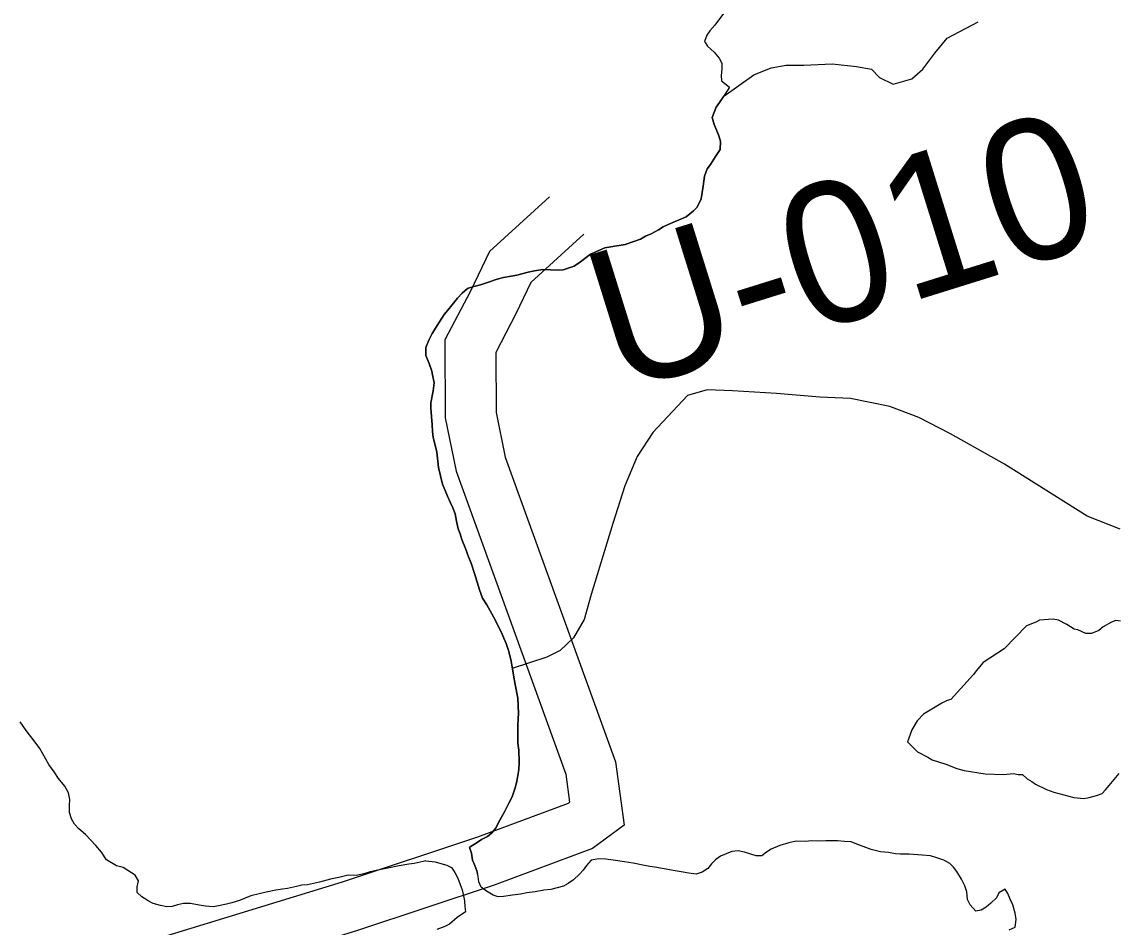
# Model space of a CAD drawing. Extents: x 3187622 to 3225504, y 800805 to 826213.
# Drawn here: x 3196401 to 3197048, y 819483 to 820017 of the extents above; entities that cross this region are included whole.
import ezdxf

# ---------------------------------------------------------------- set-up
doc = ezdxf.new("R2010")
doc.units = 0
for name, color, linetype in [('V-GRID-MAJR', 7, 'Continuous'), ('V-RIVR-RANG-IDEN', 7, 'Continuous'), ('V-ROAD-CNTR', 7, 'Continuous'), ('V-SITE-VEGE', 7, 'Continuous'), ('V-TOPO-SHOR', 7, 'Continuous')]:
    doc.layers.add(name, color=color, linetype=linetype)

msp = doc.modelspace()

# ---------------------------------------------------------------- linework, layer by layer
at = {"layer": 'V-GRID-MAJR'}
msp.add_spline([(3197031.47, 806236.81), (3197045.57, 812297.07), (3197059.68, 818359.27), (3197073.79, 824421.51), (3197073.79, 824423.41)], degree=3, dxfattribs=at)
at = {"layer": 'V-ROAD-CNTR'}
for points in [[(3196711.89, 819913.47), (3196676.45, 819881.12), (3196665.27, 819857.84), (3196650.24, 819829.03), (3196650.36, 819783.11), (3196656.82, 819751.72), (3196721.45, 819573.08), (3196723.75, 819556.5), (3196722.84, 819555.83), (3196669.37, 819535.86), (3196589.63, 819509.39), (3196481.15, 819476.12), (3196455.84, 819452.02), (3196444.68, 819431.02), (3196448.52, 819408.76), (3196460.44, 819367.95), (3196468.71, 819341.41), (3196476.71, 819293.71), (3196473.65, 819224.36), (3196468.46, 819187.53)], [(3196732.12, 819891.31), (3196700.97, 819862.89), (3196692.09, 819844.41), (3196680.26, 819821.72), (3196680.36, 819786.2), (3196685.77, 819759.89), (3196750.73, 819580.32), (3196755.93, 819542.91), (3196737.24, 819529.18), (3196679.34, 819507.57), (3196598.76, 819480.81), (3196496.71, 819449.52), (3196480.05, 819433.65), (3196475.99, 819426.01), (3196477.79, 819415.54), (3196489.16, 819376.61), (3196497.96, 819348.38), (3196506.82, 819295.55), (3196503.56, 819221.6), (3196498.16, 819183.34)]]:
    msp.add_lwpolyline(points, dxfattribs=at)
at = {"layer": 'V-SITE-VEGE'}
for p, q in [((3196946.43, 820006.94), (3196964.78, 820016.52)), ((3196939.25, 819998.16), (3196946.43, 820006.94)), ((3196932.07, 819988.59), (3196939.25, 819998.16)), ((3196832.34, 819985.39), (3196842.71, 819989.38)), ((3196842.71, 819989.38), (3196851.49, 819990.98)), ((3196851.49, 819990.98), (3196861.86, 819990.98)), ((3196861.86, 819990.98), (3196878.61, 819991.78)), ((3196878.61, 819991.78), (3196892.97, 819990.18)), ((3196892.97, 819990.18), (3196901.75, 819988.59)), ((3196901.75, 819988.59), (3196906.54, 819983.8)), ((3196925.68, 819983), (3196932.07, 819988.59)), ((3196814.65, 819972.75), (3196832.34, 819985.39)), ((3196906.54, 819983.8), (3196914.52, 819979.81)), ((3196914.52, 819979.81), (3196925.68, 819983)), ((3196810.26, 819966.36), (3196812.21, 819969.02)), ((3196812.21, 819969.02), (3196814.65, 819972.75)), ((3196807.9, 819960.19), (3196810.26, 819966.36)), ((3196809.04, 819956.03), (3196807.9, 819960.19)), ((3196811.52, 819949.91), (3196809.04, 819956.03)), ((3196812.65, 819946.19), (3196811.52, 819949.91)), ((3196812.47, 819941.35), (3196812.65, 819946.19)), ((3196806.85, 819932.52), (3196809.88, 819937.16)), ((3196809.88, 819937.16), (3196812.47, 819941.35)), ((3196803.4, 819925.68), (3196804.9, 819929.86)), ((3196804.9, 819929.86), (3196806.85, 819932.52)), ((3196802.58, 819919.74), (3196803.4, 819925.68)), ((3196801.33, 819912.26), (3196802.58, 819919.74)), ((3196798.96, 819907.41), (3196801.33, 819912.26)), ((3196792.43, 819901.64), (3196796.79, 819905.19)), ((3196796.79, 819905.19), (3196798.96, 819907.41)), ((3196778.87, 819895.8), (3196781.93, 819897.14)), ((3196781.93, 819897.14), (3196792.43, 819901.64)), ((3196768.6, 819890.21), (3196771.88, 819891.56)), ((3196771.88, 819891.56), (3196776.25, 819894.02)), ((3196776.25, 819894.02), (3196778.87, 819895.8)), ((3196748.02, 819883.87), (3196756.57, 819885.27)), ((3196756.57, 819885.27), (3196765.54, 819888.43)), ((3196765.54, 819888.43), (3196768.6, 819890.21)), ((3196730.09, 819875.14), (3196735.98, 819879.58)), ((3196735.98, 819879.58), (3196744.51, 819883.4)), ((3196744.51, 819883.4), (3196748.02, 819883.87)), ((3196720.04, 819870.43), (3196726.39, 819872.46)), ((3196726.39, 819872.46), (3196730.09, 819875.14)), ((3196675.31, 819862.98), (3196681, 819864.79)), ((3196681, 819864.79), (3196684.73, 819865.92)), ((3196684.73, 819865.92), (3196689.33, 819866.62)), ((3196689.33, 819866.62), (3196692.62, 819867.31)), ((3196692.62, 819867.31), (3196699.41, 819868.92)), ((3196699.41, 819868.92), (3196703.13, 819869.83)), ((3196703.13, 819869.83), (3196707.96, 819870.54)), ((3196707.96, 819870.54), (3196716.96, 819870.18)), ((3196716.96, 819870.18), (3196720.04, 819870.43)), ((3196660.44, 819856.69), (3196663.48, 819859.35)), ((3196663.48, 819859.35), (3196667.21, 819860.48)), ((3196667.21, 819860.48), (3196671.15, 819861.62)), ((3196671.15, 819861.62), (3196675.31, 819862.98)), ((3196654.57, 819849.83), (3196657.61, 819853.59)), ((3196657.61, 819853.59), (3196660.44, 819856.69)), ((3196649.8, 819844.07), (3196651.97, 819846.51)), ((3196651.97, 819846.51), (3196654.57, 819849.83)), ((3196642.66, 819832.81), (3196646.98, 819839.65)), ((3196646.98, 819839.65), (3196649.8, 819844.07)), ((3196640.72, 819828.83), (3196642.66, 819832.81)), ((3196639, 819824.65), (3196640.72, 819828.83)), ((3196639.05, 819819.81), (3196639, 819824.65)), ((3196640.85, 819815.22), (3196639.05, 819819.81)), ((3196642.43, 819810.62), (3196640.85, 819815.22)), ((3196642.85, 819808.52), (3196642.43, 819810.62)), ((3196643.81, 819803.83), (3196642.85, 819808.52)), ((3196643.2, 819798.99), (3196643.81, 819803.83)), ((3196641.95, 819791.95), (3196643.2, 819798.99)), ((3196641.97, 819788.88), (3196641.95, 819791.95)), ((3196642.73, 819779.01), (3196641.97, 819788.88)), ((3196642.98, 819775.06), (3196642.73, 819779.01)), ((3196643.23, 819771.55), (3196642.98, 819775.06)), ((3196644.6, 819766.29), (3196643.23, 819771.55)), ((3196645.51, 819762.78), (3196644.6, 819766.29)), ((3196646, 819757.52), (3196645.51, 819762.78)), ((3196646.48, 819753.79), (3196646, 819757.52)), ((3196647.62, 819748.97), (3196646.48, 819753.79)), ((3196648.77, 819743.93), (3196647.62, 819748.97)), ((3196650.34, 819740.21), (3196648.77, 819743.93)), ((3196651.69, 819736.93), (3196650.34, 819740.21)), ((3196653.48, 819732.99), (3196651.69, 819736.93)), ((3196654.83, 819730.15), (3196653.48, 819732.99)), ((3196656.18, 819726.43), (3196654.83, 819730.15)), ((3196657.1, 819722.27), (3196656.18, 819726.43)), ((3196658.02, 819717.66), (3196657.1, 819722.27)), ((3196659.14, 819714.82), (3196658.02, 819717.66)), ((3196660.27, 819711.31), (3196659.14, 819714.82)), ((3196662.3, 819706.06), (3196660.27, 819711.31)), ((3196664.1, 819701.25), (3196662.3, 819706.06)), ((3196665.68, 819697.53), (3196664.1, 819701.25)), ((3196667.94, 819690.75), (3196665.68, 819697.53)), ((3196670.66, 819681.77), (3196667.94, 819690.75)), ((3196672.46, 819676.74), (3196670.66, 819681.77)), ((3196674.91, 819672.81), (3196672.46, 819676.74)), ((3196678.93, 819665.82), (3196674.91, 819672.81)), ((3196683.63, 819656.64), (3196678.93, 819665.82)), ((3197008.85, 819664.41), (3197000.8, 819663.8)), ((3197012.08, 819663.91), (3197008.85, 819664.41)), ((3197016.94, 819661.27), (3197012.08, 819663.91)), ((3196993.31, 819660.51), (3196980, 819646.95)), ((3196998.66, 819662.71), (3196993.31, 819660.51)), ((3197000.8, 819663.8), (3196998.66, 819662.71)), ((3197021.26, 819658.62), (3197016.94, 819661.27)), ((3197023.42, 819658.1), (3197021.26, 819658.62)), ((3197028.27, 819656), (3197023.42, 819658.1)), ((3197035.78, 819657.68), (3197031.5, 819656.03)), ((3197038.44, 819659.86), (3197035.78, 819657.68)), ((3197043.25, 819662.59), (3197038.44, 819659.86)), ((3197045.93, 819663.69), (3197043.25, 819662.59)), ((3197048.62, 819663.18), (3197045.93, 819663.69)), ((3196684.98, 819653.14), (3196683.63, 819656.64)), ((3196686.33, 819650.08), (3196684.98, 819653.14)), ((3197031.5, 819656.03), (3197028.27, 819656)), ((3196687.68, 819645.92), (3196686.33, 819650.08)), ((3196689.05, 819640.66), (3196687.68, 819645.92)), ((3196980, 819646.95), (3196967.72, 819638.78)), ((3196689.98, 819635.18), (3196689.05, 819640.66)), ((3196967.72, 819638.78), (3196963.47, 819633.9)), ((3196690.68, 819631.45), (3196689.98, 819635.18)), ((3196961.88, 819631.74), (3196948.59, 819617.1)), ((3196963.47, 819633.9), (3196961.88, 819631.74)), ((3196691.6, 819625.97), (3196690.68, 819631.45)), ((3196693.22, 819617.86), (3196691.6, 819625.97)), ((3196693.48, 819613.25), (3196693.22, 819617.86)), ((3196693.52, 819608.86), (3196693.48, 819613.25)), ((3196943.24, 819614.91), (3196932.55, 819608.36)), ((3196946.45, 819616.55), (3196943.24, 819614.91)), ((3196948.59, 819617.1), (3196946.45, 819616.55)), ((3196693.15, 819601.61), (3196693.33, 819605.78)), ((3196693.33, 819605.78), (3196693.52, 819608.86)), ((3196932.55, 819608.36), (3196928.83, 819604.56)), ((3196693.21, 819595.68), (3196693.15, 819601.61)), ((3196928.83, 819604.56), (3196925.66, 819599.16)), ((3196693.25, 819591.29), (3196693.21, 819595.68)), ((3196925.66, 819599.16), (3196923.04, 819592.15)), ((3196693.73, 819587.12), (3196693.25, 819591.29)), ((3196694.02, 819580.1), (3196693.73, 819587.12)), ((3196923.04, 819592.15), (3196929, 819586.3)), ((3196929, 819586.3), (3196934.94, 819583.13)), ((3196693.84, 819575.71), (3196694.02, 819580.1)), ((3196934.94, 819583.13), (3196937.64, 819581.54)), ((3196937.64, 819581.54), (3196945.73, 819578.93)), ((3196693, 819571.08), (3196693.84, 819575.71)), ((3196945.73, 819578.93), (3196952.2, 819576.31)), ((3196952.2, 819576.31), (3196956.5, 819575.28)), ((3196956.5, 819575.28), (3196968.88, 819573.24)), ((3196979.63, 819572.81), (3196985.53, 819573.4)), ((3196985.53, 819573.4), (3196988.22, 819572.89)), ((3197042.01, 819566.41), (3197047.85, 819573.45)), ((3196691.53, 819564.48), (3196692.37, 819568)), ((3196692.37, 819568), (3196693, 819571.08)), ((3196968.88, 819573.24), (3196979.63, 819572.81)), ((3196988.22, 819572.89), (3196990.91, 819572.91)), ((3196990.91, 819572.91), (3196993.62, 819570.25)), ((3196993.62, 819570.25), (3196996.32, 819568.67)), ((3196996.32, 819568.67), (3196998.49, 819567.08)), ((3196998.49, 819567.08), (3197004.96, 819563.91)), ((3196689.82, 819559.64), (3196691.53, 819564.48)), ((3197004.96, 819563.91), (3197009.28, 819562.34)), ((3197009.28, 819562.34), (3197021.13, 819559.23)), ((3197030.26, 819559.32), (3197034.55, 819560.43)), ((3197034.55, 819560.43), (3197037.76, 819561.54)), ((3197037.76, 819561.54), (3197039.89, 819563.71)), ((3197039.89, 819563.71), (3197042.01, 819566.41)), ((3196685.29, 819550.81), (3196687.88, 819555.88)), ((3196687.88, 819555.88), (3196689.82, 819559.64)), ((3197021.13, 819559.23), (3197027.04, 819558.75)), ((3197027.04, 819558.75), (3197030.26, 819559.32)), ((3196682.7, 819545.95), (3196685.29, 819550.81)), ((3196677.94, 819538.44), (3196680.11, 819541.1)), ((3196680.11, 819541.1), (3196682.7, 819545.95)), ((3196671.83, 819534.43), (3196675.33, 819536.22)), ((3196675.33, 819536.22), (3196677.94, 819538.44)), ((3196664.7, 819529.88), (3196665.72, 819530.64)), ((3196665.83, 819526.38), (3196664.7, 819529.88)), ((3196665.72, 819530.64), (3196668.55, 819532.42)), ((3196668.55, 819532.42), (3196671.83, 819534.43)), ((3196842.71, 819528.75), (3196839.87, 819526.97)), ((3196847.74, 819531), (3196842.71, 819528.75)), ((3196852.99, 819532.58), (3196847.74, 819531)), ((3196857.37, 819533.5), (3196852.99, 819532.58)), ((3196862.65, 819533.33), (3196857.37, 819533.5)), ((3196866.59, 819533.81), (3196862.65, 819533.33)), ((3196870.11, 819533.62), (3196866.59, 819533.81)), ((3196874.94, 819533.67), (3196870.11, 819533.62)), ((3196881.75, 819533.73), (3196874.94, 819533.67)), ((3196885.92, 819533.33), (3196881.75, 819533.73)), ((3196889.88, 819533.15), (3196885.92, 819533.33)), ((3196893.19, 819531.86), (3196889.88, 819533.15)), ((3196898.48, 819529.72), (3196893.19, 819531.86)), ((3196901.56, 819528.65), (3196898.48, 819529.72)), ((3196907.06, 819527.17), (3196901.56, 819528.65)), ((3196666.52, 819522.43), (3196665.83, 819526.38)), ((3196667.87, 819519.15), (3196666.52, 819522.43)), ((3196736.48, 819522.26), (3196733.66, 819519.16)), ((3196741.09, 819523.18), (3196736.48, 819522.26)), ((3196745.04, 819523), (3196741.09, 819523.18)), ((3196749.44, 819522.38), (3196745.04, 819523)), ((3196756.04, 819521.34), (3196749.44, 819522.38)), ((3196810.04, 819522.73), (3196807.43, 819520.08)), ((3196812.66, 819524.73), (3196810.04, 819522.73)), ((3196819.44, 819527.44), (3196812.66, 819524.73)), ((3196823.17, 819527.91), (3196819.44, 819527.44)), ((3196826.91, 819527.07), (3196823.17, 819527.91)), ((3196830.66, 819525.79), (3196826.91, 819527.07)), ((3196833.74, 819524.94), (3196830.66, 819525.79)), ((3196837.03, 819524.97), (3196833.74, 819524.94)), ((3196839.87, 819526.97), (3196837.03, 819524.97)), ((3196911.9, 819526.77), (3196907.06, 819527.17)), ((3196915.86, 819526.15), (3196911.9, 819526.77)), ((3196918.93, 819525.96), (3196915.86, 819526.15)), ((3196923.98, 819525.79), (3196918.93, 819525.96)), ((3196931.68, 819525.2), (3196923.98, 819525.79)), ((3196936.51, 819524.81), (3196931.68, 819525.2)), ((3196940.25, 819523.74), (3196936.51, 819524.81)), ((3196944.44, 819522.25), (3196940.25, 819523.74)), ((3196947.97, 819520.3), (3196944.44, 819522.25)), ((3196669, 819516.08), (3196667.87, 819519.15)), ((3196669.36, 819514.38), (3196669, 819516.08)), ((3196731.71, 819516.5), (3196729.54, 819514.07)), ((3196733.66, 819519.16), (3196731.71, 819516.5)), ((3196761.31, 819520.52), (3196756.04, 819521.34)), ((3196767.92, 819519.26), (3196761.31, 819520.52)), ((3196770.99, 819518.63), (3196767.92, 819519.26)), ((3196775.17, 819518.01), (3196770.99, 819518.63)), ((3196782.65, 819516.55), (3196775.17, 819518.01)), ((3196785.95, 819516.14), (3196782.65, 819516.55)), ((3196790.79, 819515.31), (3196785.95, 819516.14)), ((3196794.09, 819514.68), (3196790.79, 819515.31)), ((3196801.99, 819515.19), (3196798.49, 819514.06)), ((3196805.26, 819517.42), (3196801.99, 819515.19)), ((3196807.43, 819520.08), (3196805.26, 819517.42)), ((3196950.19, 819518.13), (3196947.97, 819520.3)), ((3196952.19, 819515.73), (3196950.19, 819518.13)), ((3196954.87, 819511.15), (3196952.19, 819515.73)), ((3196669.82, 819512.62), (3196669.36, 819514.38)), ((3196670.29, 819509.55), (3196669.82, 819512.62)), ((3196671.63, 819506.49), (3196670.29, 819509.55)), ((3196726.06, 819510.74), (3196723, 819508.52)), ((3196729.54, 819514.07), (3196726.06, 819510.74)), ((3196798.49, 819514.06), (3196794.09, 819514.68)), ((3196956.88, 819507.21), (3196954.87, 819511.15)), ((3196674.73, 819504.11), (3196671.63, 819506.49)), ((3196678.7, 819501.73), (3196674.73, 819504.11)), ((3196694.73, 819502.32), (3196690.13, 819501.62)), ((3196698.46, 819503.01), (3196694.73, 819502.32)), ((3196703.5, 819503.72), (3196698.46, 819503.01)), ((3196708.54, 819504.65), (3196703.5, 819503.72)), ((3196712.71, 819505.12), (3196708.54, 819504.65)), ((3196720.16, 819506.95), (3196712.71, 819505.12)), ((3196723, 819508.52), (3196720.16, 819506.95)), ((3196958.01, 819503.71), (3196956.88, 819507.21)), ((3196958.49, 819499.11), (3196958.01, 819503.71)), ((3196976.9, 819503.01), (3196975.61, 819500.14)), ((3196980.61, 819505.24), (3196976.9, 819503.01)), ((3196982.18, 819502.62), (3196980.61, 819505.24)), ((3196983.52, 819499.34), (3196982.18, 819502.62)), ((3196681.57, 819500.66), (3196678.7, 819501.73)), ((3196684.86, 819500.91), (3196681.57, 819500.66)), ((3196690.13, 819501.62), (3196684.86, 819500.91)), ((3196960.06, 819496.04), (3196958.49, 819499.11)), ((3196963.39, 819492.34), (3196960.06, 819496.04)), ((3196972.13, 819497.04), (3196969.52, 819494.6)), ((3196975.61, 819500.14), (3196972.13, 819497.04)), ((3196985.09, 819496.06), (3196983.52, 819499.34)), ((3196986.46, 819491.02), (3196985.09, 819496.06)), ((3196966.46, 819492.81), (3196963.39, 819492.34)), ((3196969.52, 819494.6), (3196966.46, 819492.81)), ((3196987.15, 819487.3), (3196986.46, 819491.02)), ((3196986.54, 819482.9), (3196987.15, 819487.3))]:
    msp.add_line(p, q, dxfattribs=at)
at = {"layer": 'V-TOPO-SHOR'}
for points in [[(3196814.57, 820021.52), (3196809.36, 820014.67), (3196806.54, 820011.35), (3196804.59, 820008.69), (3196803.31, 820004.95), (3196805.09, 820002.33), (3196809.08, 819998.64), (3196811.96, 819995.15), (3196813.53, 819992.31), (3196813.56, 819988.8), (3196813.16, 819984.84), (3196813.41, 819981.77), (3196818.06, 819978.08), (3196815.24, 819973.66), (3196812.21, 819969.02), (3196810.26, 819966.36), (3196807.9, 819960.19), (3196809.04, 819956.03), (3196811.52, 819949.91), (3196812.65, 819946.19), (3196812.47, 819941.35), (3196809.88, 819937.16), (3196806.85, 819932.52), (3196804.9, 819929.86), (3196803.4, 819925.68), (3196802.58, 819919.74), (3196801.33, 819912.26)], [(3196801.33, 819912.26), (3196798.96, 819907.41), (3196796.79, 819905.19), (3196792.43, 819901.64), (3196781.93, 819897.14), (3196778.87, 819895.8), (3196776.25, 819894.02), (3196771.88, 819891.56), (3196768.6, 819890.21), (3196765.54, 819888.43), (3196756.57, 819885.27), (3196748.02, 819883.87), (3196744.51, 819883.4), (3196735.98, 819879.58), (3196730.09, 819875.14), (3196726.39, 819872.46), (3196720.04, 819870.43), (3196716.96, 819870.18), (3196707.96, 819870.54), (3196703.13, 819869.83), (3196699.41, 819868.92), (3196692.62, 819867.31), (3196689.33, 819866.62), (3196684.73, 819865.92), (3196681, 819864.79), (3196675.31, 819862.98), (3196671.15, 819861.62), (3196667.21, 819860.48), (3196663.48, 819859.35), (3196660.44, 819856.69), (3196657.61, 819853.59), (3196654.57, 819849.83), (3196651.97, 819846.51), (3196649.8, 819844.07), (3196646.98, 819839.65), (3196642.66, 819832.81), (3196640.72, 819828.83), (3196639, 819824.65), (3196639.05, 819819.81), (3196640.85, 819815.22), (3196642.43, 819810.62), (3196642.86, 819808.52)], [(3196642.86, 819808.52), (3196643.81, 819803.83), (3196643.2, 819798.99), (3196641.95, 819791.95), (3196641.97, 819788.88), (3196642.73, 819779.01), (3196642.98, 819775.06), (3196643.23, 819771.55), (3196644.6, 819766.29), (3196645.51, 819762.78), (3196646, 819757.52), (3196646.48, 819753.79), (3196647.62, 819748.97), (3196648.77, 819743.93), (3196650.34, 819740.21), (3196651.69, 819736.93), (3196653.48, 819732.99), (3196654.83, 819730.15), (3196656.18, 819726.43), (3196657.1, 819722.27), (3196658.02, 819717.66), (3196659.14, 819714.82), (3196660.27, 819711.31), (3196662.3, 819706.06), (3196664.1, 819701.25), (3196665.68, 819697.53), (3196667.94, 819690.75), (3196670.66, 819681.77), (3196672.46, 819676.74), (3196674.91, 819672.81), (3196678.93, 819665.82), (3196683.63, 819656.64), (3196684.98, 819653.14), (3196686.33, 819650.08), (3196687.68, 819645.92), (3196689.05, 819640.66), (3196689.98, 819635.18), (3196690.68, 819631.45), (3196691.6, 819625.97), (3196693.22, 819617.86), (3196693.48, 819613.25), (3196693.52, 819608.86), (3196693.33, 819605.78), (3196693.15, 819601.61), (3196693.21, 819595.68), (3196693.25, 819591.29), (3196693.73, 819587.12), (3196694.02, 819580.1), (3196693.84, 819575.71), (3196693, 819571.08), (3196692.37, 819568), (3196691.53, 819564.48), (3196689.82, 819559.64), (3196687.88, 819555.88), (3196685.29, 819550.81), (3196682.7, 819545.95), (3196680.11, 819541.1), (3196677.94, 819538.44), (3196675.33, 819536.22), (3196671.83, 819534.43), (3196668.55, 819532.42), (3196665.72, 819530.64), (3196664.7, 819529.88)], [(3197048.5, 819717.46), (3197028.96, 819725.19), (3196980.17, 819755.75), (3196948.33, 819773.59), (3196929.76, 819783.32), (3196912.54, 819789.75), (3196889.4, 819794.48), (3196871.25, 819795.3), (3196845.82, 819797.37), (3196819.74, 819799.1), (3196804.89, 819799.62), (3196793.37, 819796.21), (3196772.79, 819774.57), (3196763.69, 819760.3), (3196756.26, 819743.07), (3196749.21, 819720.9), (3196745.69, 819709.32), (3196736.41, 819678.88), (3196732.26, 819664.32), (3196726.1, 819653.37), (3196718.25, 819646.04), (3196710.36, 819642.01), (3196689.97, 819635.24)], [(3196638.93, 819521.99), (3196637.47, 819521.59), (3196631.99, 819520.44), (3196628.92, 819519.97), (3196623.22, 819519.04), (3196615.55, 819517.43), (3196610.73, 819516.51), (3196606.13, 819515.37), (3196602.41, 819514.23), (3196597.8, 819513.31), (3196593.19, 819513.49), (3196587.72, 819512.12), (3196582.67, 819511.19), (3196576.32, 819509.37), (3196569.09, 819507.77), (3196565.8, 819507.52), (3196562.73, 819506.83), (3196557.47, 819505.68), (3196554.4, 819505.21), (3196550.45, 819504.74), (3196544.76, 819503.37), (3196540.59, 819502.45), (3196535.77, 819501.31), (3196528.99, 819498.61), (3196524.61, 819497.25), (3196521.33, 819496.34), (3196516.72, 819495.42), (3196513.66, 819494.73), (3196509.04, 819495.12), (3196505.3, 819495.75), (3196500.24, 819496.8), (3196496.07, 819496.76), (3196492.56, 819496.07), (3196489.28, 819494.94), (3196486.2, 819494.91), (3196482.47, 819495.53), (3196478.06, 819496.81), (3196475.19, 819498.32), (3196471.44, 819500.7), (3196468.78, 819503.31), (3196468.75, 819506.6), (3196469.59, 819510.12), (3196467.58, 819513.4), (3196463.17, 819516.21), (3196460.51, 819517.94), (3196456.55, 819519), (3196450.59, 819522.46), (3196447.69, 819527.04), (3196444.36, 819530.96), (3196438.15, 819537.49), (3196434.39, 819540.75), (3196431.73, 819543.58), (3196429.94, 819546.64), (3196428.81, 819550.36), (3196428.77, 819554.54), (3196428.95, 819558.05), (3196428.26, 819562), (3196426.02, 819565.93), (3196422.25, 819570.5), (3196419.8, 819574.43), (3196416.68, 819578.79), (3196411.32, 819588.19), (3196407.98, 819592.77), (3196405.31, 819596.25), (3196403.31, 819598.87), (3196399.75, 819603.89)], [(3196664.7, 819529.88), (3196665.83, 819526.38), (3196666.52, 819522.43), (3196667.87, 819519.15), (3196669, 819516.08), (3196669.36, 819514.38)], [(3196980.61, 819505.24), (3196976.9, 819503.01), (3196975.61, 819500.14), (3196972.13, 819497.04), (3196969.52, 819494.6), (3196966.46, 819492.81), (3196963.39, 819492.34), (3196960.06, 819496.04), (3196958.49, 819499.1), (3196958.01, 819503.71), (3196956.88, 819507.21), (3196954.87, 819511.15), (3196952.19, 819515.73), (3196950.19, 819518.13), (3196947.97, 819520.3), (3196944.44, 819522.25), (3196940.25, 819523.74), (3196936.51, 819524.81), (3196931.68, 819525.2), (3196923.98, 819525.79), (3196918.93, 819525.96), (3196915.86, 819526.15), (3196911.9, 819526.77), (3196907.06, 819527.17), (3196901.56, 819528.65), (3196898.48, 819529.72), (3196893.19, 819531.86), (3196889.88, 819533.15), (3196885.92, 819533.33), (3196881.75, 819533.73), (3196874.94, 819533.67), (3196870.11, 819533.62), (3196866.59, 819533.81), (3196862.65, 819533.33), (3196857.37, 819533.5), (3196852.99, 819532.58), (3196847.74, 819531), (3196842.71, 819528.75), (3196839.87, 819526.97), (3196837.03, 819524.97), (3196833.74, 819524.94), (3196830.66, 819525.79), (3196826.91, 819527.07), (3196823.17, 819527.91), (3196819.44, 819527.44), (3196812.66, 819524.73), (3196810.04, 819522.73), (3196807.43, 819520.08), (3196805.26, 819517.42), (3196801.99, 819515.19), (3196798.49, 819514.06), (3196794.09, 819514.68), (3196790.79, 819515.31), (3196785.95, 819516.14), (3196782.65, 819516.55), (3196775.17, 819518.01), (3196771, 819518.63), (3196767.92, 819519.26), (3196761.31, 819520.52), (3196756.04, 819521.34), (3196749.44, 819522.38), (3196745.04, 819523), (3196741.09, 819523.18), (3196736.48, 819522.26), (3196733.66, 819519.16), (3196731.71, 819516.5), (3196729.54, 819514.07), (3196726.05, 819510.74), (3196723, 819508.52), (3196720.16, 819506.95), (3196712.71, 819505.12), (3196708.54, 819504.65), (3196703.5, 819503.72), (3196698.46, 819503.01), (3196694.73, 819502.32), (3196690.13, 819501.62), (3196684.86, 819500.91), (3196681.57, 819500.66), (3196678.7, 819501.73), (3196674.73, 819504.11), (3196671.63, 819506.49), (3196670.29, 819509.55), (3196669.82, 819512.62), (3196669.36, 819514.38)], [(3196638.93, 819521.99), (3196644.43, 819521.38), (3196647.73, 819520.32), (3196651.25, 819519.47), (3196654.12, 819517.96), (3196656.12, 819515.12), (3196657.92, 819511.63), (3196659.27, 819507.91), (3196660.4, 819504.84), (3196661.08, 819501.34), (3196661.77, 819498.27), (3196662.02, 819494.98), (3196662.33, 819491.91)], [(3196983.04, 819481.33), (3196986.54, 819482.9), (3196987.15, 819487.3), (3196986.46, 819491.02), (3196985.09, 819496.06), (3196983.52, 819499.34), (3196982.18, 819502.62), (3196980.61, 819505.24)], [(3196662.33, 819491.91), (3196657.53, 819488.57), (3196652.96, 819484.58), (3196650.11, 819483.23), (3196645.52, 819481.43)]]:
    msp.add_lwpolyline(points, dxfattribs=at)

# ---------------------------------------------------------------- texts
at = {"layer": 'V-RIVR-RANG-IDEN'}
msp.add_text('U-010', height=83, rotation=17.33349, dxfattribs=at).set_placement((3196752.26, 819797.45))

doc.saveas('drawing.dxf')
